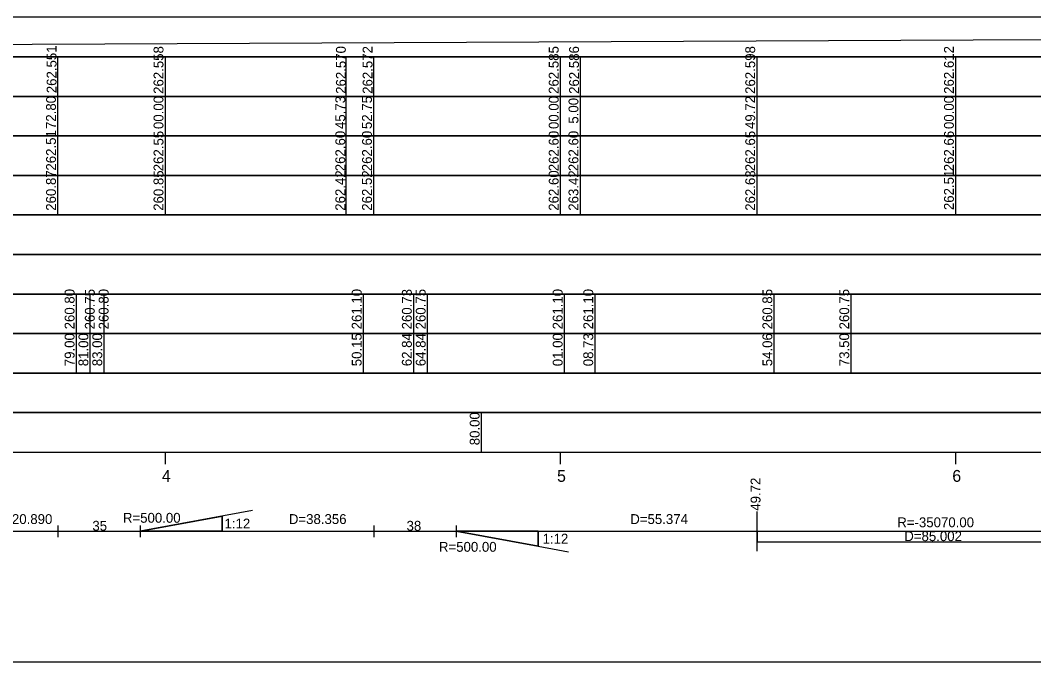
# Model space of a CAD drawing. Extents: x 6445630 to 6518227, y 5499240 to 5511716.
# Drawn here: x 6459594.5 to 6459850.9, y 5508418.3 to 5508580.5 of the extents above; entities that cross this region are included whole.
import ezdxf

# ---------------------------------------------------------------- set-up
doc = ezdxf.new("R2010")
doc.units = 0
for name, color, linetype in [('TOR_PROF-opisy pomocnicze', 7, 'Continuous'), ('TOR_PROF-rozjazdy', 7, 'Continuous'), ('TOR_PROF-tabelka-geometria T1', 7, 'Continuous'), ('TOR_PROF-tabelka-kilometracja', 7, 'Continuous'), ('TOR_PROF-tabelka-odleglosci T1', 7, 'Continuous'), ('TOR_PROF-tabelka-pochylenia proj T1', 7, 'Continuous'), ('TOR_PROF-tabelka-rodzaj rowu T1', 7, 'Continuous'), ('TOR_PROF-tabelka-rodzaj rurociagow T1', 7, 'Continuous'), ('TOR_PROF-tabelka-rowyT1', 7, 'Continuous'), ('TOR_PROF-tabelka-rurociagi T1', 7, 'Continuous'), ('TOR_PROF-tabelka-rzedne istn T1', 7, 'Continuous'), ('TOR_PROF-tabelka-rzedne proj T1', 7, 'Continuous'), ('TOR_PROF-tabelka-teren istniejacy T1', 7, 'Continuous'), ('TOR_PROF-tabelka-warstwa ochronna T1', 7, 'Continuous'), ('TOR_PROF-warstwa ochronna', 7, 'Continuous'), ('TOR_RAMKI-MASKA WYCIECIA', 7, 'Continuous')]:
    doc.layers.add(name, color=color, linetype=linetype)

msp = doc.modelspace()

# ---------------------------------------------------------------- linework, layer by layer
at = {"layer": 'TOR_PROF-rozjazdy'}
for p, q in [((6459653.26, 5508456.56), (6459624.81, 5508451.29)), ((6459604.01, 5508452.77), (6459604.01, 5508449.81)), ((6459624.81, 5508452.77), (6459624.81, 5508449.81)), ((6459683.96, 5508452.77), (6459683.96, 5508449.81)), ((6459704.76, 5508452.77), (6459704.76, 5508449.81)), ((6459645.61, 5508451.29), (6459624.81, 5508451.29)), ((6459725.56, 5508451.29), (6459704.76, 5508451.29)), ((6459733.21, 5508446.02), (6459704.76, 5508451.29))]:
    msp.add_line(p, q, dxfattribs=at)
for points in [[(6459604.01, 5508451.29), (6459624.81, 5508451.29), (6459645.61, 5508451.29), (6459645.61, 5508455.08), (6459624.81, 5508451.29)], [(6459624.81, 5508451.29), (6459645.61, 5508455.08), (6459645.61, 5508451.29)], [(6459683.96, 5508451.29), (6459704.76, 5508451.29), (6459725.56, 5508451.29), (6459725.56, 5508447.5), (6459704.76, 5508451.29)], [(6459704.76, 5508451.29), (6459725.56, 5508447.5), (6459725.56, 5508451.29)]]:
    msp.add_lwpolyline(points, dxfattribs=at)
at = {"layer": 'TOR_PROF-tabelka-geometria T1'}
for points in [[(6459780.93, 5508446.29), (6459780.93, 5508456.29)], [(6457590.67, 5508451.29), (6459780.93, 5508451.29), (6459780.93, 5508448.62), (6459865.93, 5508448.62), (6459865.93, 5508451.29), (6459945.93, 5508451.29), (6459945.93, 5508453.96), (6460030.94, 5508453.96), (6460030.94, 5508451.29), (6460430.94, 5508451.29), (6460430.94, 5508453.96), (6460512.51, 5508453.96), (6460512.51, 5508451.29), (6460592.51, 5508451.29), (6460592.51, 5508448.62), (6460674.08, 5508448.62), (6460674.08, 5508451.29), (6461733.15, 5508451.29)], [(6452331.21, 5508451.29), (6462731.21, 5508451.29)]]:
    msp.add_lwpolyline(points, dxfattribs=at)
at = {"layer": 'TOR_PROF-tabelka-kilometracja'}
for points in [[(6459631.21, 5508468.29), (6459631.21, 5508471.29)], [(6459731.21, 5508468.29), (6459731.21, 5508471.29)], [(6459831.21, 5508468.29), (6459831.21, 5508471.29)]]:
    msp.add_lwpolyline(points, dxfattribs=at)
at = {"layer": 'TOR_PROF-tabelka-odleglosci T1'}
msp.add_lwpolyline([(6452331.21, 5508551.29), (6462731.21, 5508551.29), (6462731.21, 5508561.29), (6452331.21, 5508561.29)], close=True, dxfattribs=at)
for points in [[(6459604.01, 5508551.29), (6459604.01, 5508561.29)], [(6459631.21, 5508551.29), (6459631.21, 5508561.29)], [(6459676.94, 5508551.29), (6459676.94, 5508561.29)], [(6459683.96, 5508551.29), (6459683.96, 5508561.29)], [(6459731.21, 5508551.29), (6459731.21, 5508561.29)], [(6459736.21, 5508551.29), (6459736.21, 5508561.29)], [(6459780.93, 5508551.29), (6459780.93, 5508561.29)], [(6459831.21, 5508551.29), (6459831.21, 5508561.29)]]:
    msp.add_lwpolyline(points, dxfattribs=at)
at = {"layer": 'TOR_PROF-tabelka-pochylenia proj T1'}
msp.add_lwpolyline([(6452331.21, 5508571.29), (6462731.21, 5508571.29), (6462731.21, 5508581.29), (6452331.21, 5508581.29)], close=True, dxfattribs=at)
msp.add_lwpolyline([(6459231.21, 5508572.79), (6460751.21, 5508579.79)], dxfattribs=at)
at = {"layer": 'TOR_PROF-tabelka-rodzaj rowu T1'}
for points in [[(6452331.21, 5508511.29), (6462731.21, 5508511.29), (6462731.21, 5508521.29), (6452331.21, 5508521.29)], [(6452331.21, 5508511.29), (6462731.21, 5508511.29), (6462731.21, 5508521.29), (6452331.21, 5508521.29)], [(6452331.21, 5508491.29), (6462731.21, 5508491.29), (6462731.21, 5508501.29), (6452331.21, 5508501.29)]]:
    msp.add_lwpolyline(points, close=True, dxfattribs=at)
for points in [[(6459608.71, 5508491.29), (6459608.71, 5508501.29)], [(6459612.21, 5508491.29), (6459612.21, 5508501.29)], [(6459615.71, 5508491.29), (6459615.71, 5508501.29)], [(6459681.36, 5508491.29), (6459681.36, 5508501.29)], [(6459694.05, 5508491.29), (6459694.05, 5508501.29)], [(6459697.55, 5508491.29), (6459697.55, 5508501.29)], [(6459732.21, 5508491.29), (6459732.21, 5508501.29)], [(6459739.95, 5508491.29), (6459739.95, 5508501.29)], [(6459785.27, 5508491.29), (6459785.27, 5508501.29)], [(6459804.72, 5508491.29), (6459804.72, 5508501.29)]]:
    msp.add_lwpolyline(points, dxfattribs=at)
at = {"layer": 'TOR_PROF-tabelka-rowyT1'}
msp.add_lwpolyline([(6452331.21, 5508521.29), (6462731.21, 5508521.29), (6462731.21, 5508531.29), (6452331.21, 5508531.29)], close=True, dxfattribs=at)
msp.add_lwpolyline([(6452331.21, 5508521.29), (6462731.21, 5508521.29), (6462731.21, 5508531.29), (6452331.21, 5508531.29)], close=True, dxfattribs=at)
msp.add_lwpolyline([(6452331.21, 5508521.29), (6462731.21, 5508521.29), (6462731.21, 5508531.29), (6452331.21, 5508531.29)], close=True, dxfattribs=at)
at = {"layer": 'TOR_PROF-tabelka-rurociagi T1'}
msp.add_lwpolyline([(6452331.21, 5508501.29), (6462731.21, 5508501.29), (6462731.21, 5508511.29), (6452331.21, 5508511.29)], close=True, dxfattribs=at)
for points in [[(6459608.71, 5508501.29), (6459608.71, 5508511.29)], [(6459612.21, 5508501.29), (6459612.21, 5508511.29)], [(6459615.71, 5508501.29), (6459615.71, 5508511.29)], [(6459681.36, 5508501.29), (6459681.36, 5508511.29)], [(6459694.05, 5508501.29), (6459694.05, 5508511.29)], [(6459697.55, 5508501.29), (6459697.55, 5508511.29)], [(6459732.21, 5508501.29), (6459732.21, 5508511.29)], [(6459739.95, 5508501.29), (6459739.95, 5508511.29)], [(6459785.27, 5508501.29), (6459785.27, 5508511.29)], [(6459804.72, 5508501.29), (6459804.72, 5508511.29)]]:
    msp.add_lwpolyline(points, dxfattribs=at)
at = {"layer": 'TOR_PROF-tabelka-rzedne istn T1'}
msp.add_lwpolyline([(6452331.21, 5508541.29), (6462731.21, 5508541.29), (6462731.21, 5508551.29), (6452331.21, 5508551.29)], close=True, dxfattribs=at)
for points in [[(6459604.01, 5508541.29), (6459604.01, 5508551.29)], [(6459631.21, 5508541.29), (6459631.21, 5508551.29)], [(6459676.94, 5508541.29), (6459676.94, 5508551.29)], [(6459683.96, 5508541.29), (6459683.96, 5508551.29)], [(6459731.21, 5508541.29), (6459731.21, 5508551.29)], [(6459736.21, 5508541.29), (6459736.21, 5508551.29)], [(6459780.93, 5508541.29), (6459780.93, 5508551.29)], [(6459831.21, 5508541.29), (6459831.21, 5508551.29)], [(6459604.01, 5508531.29), (6459604.01, 5508541.29)], [(6459631.21, 5508531.29), (6459631.21, 5508541.29)], [(6459631.21, 5508531.29), (6459631.21, 5508541.29)], [(6459631.21, 5508531.29), (6459631.21, 5508541.29)], [(6459631.21, 5508531.29), (6459631.21, 5508541.29)], [(6459676.94, 5508531.29), (6459676.94, 5508541.29)], [(6459683.96, 5508531.29), (6459683.96, 5508541.29)], [(6459731.21, 5508531.29), (6459731.21, 5508541.29)], [(6459731.21, 5508531.29), (6459731.21, 5508541.29)], [(6459731.21, 5508531.29), (6459731.21, 5508541.29)], [(6459731.21, 5508531.29), (6459731.21, 5508541.29)], [(6459736.21, 5508531.29), (6459736.21, 5508541.29)], [(6459780.93, 5508531.29), (6459780.93, 5508541.29)], [(6459780.93, 5508531.29), (6459780.93, 5508541.29)], [(6459780.93, 5508531.29), (6459780.93, 5508541.29)], [(6459780.93, 5508531.29), (6459780.93, 5508541.29)], [(6459831.21, 5508531.29), (6459831.21, 5508541.29)], [(6459831.21, 5508531.29), (6459831.21, 5508541.29)], [(6459831.21, 5508531.29), (6459831.21, 5508541.29)], [(6459831.21, 5508531.29), (6459831.21, 5508541.29)]]:
    msp.add_lwpolyline(points, dxfattribs=at)
at = {"layer": 'TOR_PROF-tabelka-rzedne proj T1'}
msp.add_lwpolyline([(6452331.21, 5508561.29), (6462731.21, 5508561.29), (6462731.21, 5508571.29), (6452331.21, 5508571.29)], close=True, dxfattribs=at)
for points in [[(6459604.01, 5508561.29), (6459604.01, 5508571.29)], [(6459631.21, 5508561.29), (6459631.21, 5508571.29)], [(6459676.94, 5508561.29), (6459676.94, 5508571.29)], [(6459683.96, 5508561.29), (6459683.96, 5508571.29)], [(6459731.21, 5508561.29), (6459731.21, 5508571.29)], [(6459736.21, 5508561.29), (6459736.21, 5508571.29)], [(6459780.93, 5508561.29), (6459780.93, 5508571.29)], [(6459831.21, 5508561.29), (6459831.21, 5508571.29)]]:
    msp.add_lwpolyline(points, dxfattribs=at)
at = {"layer": 'TOR_PROF-tabelka-teren istniejacy T1'}
msp.add_lwpolyline([(6452331.21, 5508531.29), (6462731.21, 5508531.29), (6462731.21, 5508541.29), (6452331.21, 5508541.29)], close=True, dxfattribs=at)
msp.add_lwpolyline([(6452331.21, 5508531.29), (6462731.21, 5508531.29), (6462731.21, 5508541.29), (6452331.21, 5508541.29)], close=True, dxfattribs=at)
msp.add_lwpolyline([(6452331.21, 5508531.29), (6462731.21, 5508531.29), (6462731.21, 5508541.29), (6452331.21, 5508541.29)], close=True, dxfattribs=at)
msp.add_lwpolyline([(6452331.21, 5508531.29), (6462731.21, 5508531.29), (6462731.21, 5508541.29), (6452331.21, 5508541.29)], close=True, dxfattribs=at)
at = {"layer": 'TOR_PROF-tabelka-warstwa ochronna T1'}
msp.add_lwpolyline([(6452331.21, 5508481.29), (6462731.21, 5508481.29), (6462731.21, 5508491.29), (6452331.21, 5508491.29)], close=True, dxfattribs=at)
at = {"layer": 'TOR_PROF-warstwa ochronna'}
msp.add_lwpolyline([(6452331.21, 5508471.29), (6462731.21, 5508471.29), (6462731.21, 5508481.29), (6452331.21, 5508481.29)], close=True, dxfattribs=at)
msp.add_lwpolyline([(6459711.21, 5508471.29), (6459711.21, 5508481.29)], dxfattribs=at)
at = {"layer": 'TOR_RAMKI-MASKA WYCIECIA'}
msp.add_lwpolyline([(6459211.14, 5508418.29), (6460761.14, 5508418.29), (6460761.14, 5508705.29), (6459211.14, 5508705.29)], close=True, dxfattribs=at)

# ---------------------------------------------------------------- texts
at = {"layer": 'TOR_PROF-opisy pomocnicze'}
msp.add_text('49.72', height=2.5, rotation=90, dxfattribs=at).set_placement((6459781.78, 5508456.48))
at = {"layer": 'TOR_PROF-rozjazdy'}
for s, p in [('R=500.00', (6459620.46, 5508453.44)), ('35', (6459612.73, 5508451.42)), ('1:12', (6459646.16, 5508451.99)), ('38', (6459692.23, 5508451.42)), ('1:12', (6459726.64, 5508448.16)), ('R=500.00', (6459700.42, 5508446.1))]:
    msp.add_text(s, height=2.5, dxfattribs=at).set_placement(p)
at = {"layer": 'TOR_PROF-tabelka-geometria T1'}
for s, p in [('D=20.890', (6459588.01, 5508453.12)), ('D=38.356', (6459662.45, 5508453.12)), ('D=55.374', (6459748.83, 5508453.12)), ('R=-35070.00', (6459816.39, 5508452.3)), ('D=85.002', (6459818.16, 5508448.8))]:
    msp.add_text(s, height=2.5, dxfattribs=at).set_placement(p)
at = {"layer": 'TOR_PROF-tabelka-kilometracja'}
for s, p in [('4', (6459630.32, 5508463.79)), ('5', (6459730.31, 5508463.79)), ('6', (6459830.32, 5508463.79))]:
    msp.add_text(s, height=3, dxfattribs=at).set_placement(p)
at = {"layer": 'TOR_PROF-tabelka-odleglosci T1'}
for s, p in [('72.80', (6459603.51, 5508553.03)), ('00.00', (6459630.71, 5508553.03)), ('45.73', (6459676.71, 5508553.03)), ('52.75', (6459683.46, 5508553.02)), ('00.00', (6459730.71, 5508553.03)), ('5.00', (6459735.71, 5508554.39)), ('49.72', (6459780.43, 5508553.05)), ('00.00', (6459830.71, 5508553.03))]:
    msp.add_text(s, height=2.5, rotation=90, dxfattribs=at).set_placement(p)
at = {"layer": 'TOR_PROF-tabelka-rodzaj rurociagow T1'}
for s, p in [('79.00', (6459608.21, 5508493.04)), ('81.00', (6459611.71, 5508493.04)), ('83.00', (6459615.21, 5508493.04)), ('50.15', (6459680.86, 5508493.03)), ('62.84', (6459693.55, 5508493.04)), ('64.84', (6459697.05, 5508493.04)), ('01.00', (6459731.71, 5508493.04)), ('08.73', (6459739.45, 5508493.03)), ('54.06', (6459784.77, 5508493.03)), ('73.50', (6459804.22, 5508493.04))]:
    msp.add_text(s, height=2.5, rotation=90, dxfattribs=at).set_placement(p)
at = {"layer": 'TOR_PROF-tabelka-rurociagi T1'}
for s, p in [('260.80', (6459608.21, 5508502.36)), ('260.75', (6459613.33, 5508502.35)), ('260.80', (6459616.83, 5508502.36)), ('261.10', (6459680.86, 5508502.36)), ('260.73', (6459693.55, 5508502.35)), ('260.75', (6459697.05, 5508502.35)), ('261.10', (6459731.71, 5508502.36)), ('261.10', (6459739.45, 5508502.36)), ('260.85', (6459784.77, 5508502.35)), ('260.75', (6459804.22, 5508502.35))]:
    msp.add_text(s, height=2.5, rotation=90, dxfattribs=at).set_placement(p)
at = {"layer": 'TOR_PROF-tabelka-rzedne istn T1'}
for s, p in [('262.51', (6459603.51, 5508542.52)), ('262.55', (6459630.71, 5508542.35)), ('262.60', (6459676.71, 5508542.36)), ('262.60', (6459683.46, 5508542.36)), ('262.60', (6459730.71, 5508542.36)), ('262.60', (6459735.71, 5508542.36)), ('262.65', (6459780.43, 5508542.35)), ('262.66', (6459830.71, 5508542.35)), ('260.85', (6459630.71, 5508532.35)), ('262.60', (6459730.71, 5508532.36)), ('262.63', (6459780.43, 5508532.35)), ('262.51', (6459830.71, 5508532.52)), ('260.87', (6459603.51, 5508532.36)), ('262.42', (6459676.71, 5508532.36)), ('262.52', (6459683.46, 5508532.36)), ('263.42', (6459735.71, 5508532.36))]:
    msp.add_text(s, height=2.5, rotation=90, dxfattribs=at).set_placement(p)
at = {"layer": 'TOR_PROF-tabelka-rzedne proj T1'}
for s, p in [('262.551', (6459603.66, 5508562.09)), ('262.558', (6459630.71, 5508561.92)), ('262.570', (6459676.86, 5508561.93)), ('262.572', (6459683.61, 5508561.93)), ('262.585', (6459730.71, 5508561.92)), ('262.586', (6459735.86, 5508561.92)), ('262.598', (6459780.43, 5508561.92)), ('262.612', (6459830.71, 5508561.93))]:
    msp.add_text(s, height=2.5, rotation=90, dxfattribs=at).set_placement(p)
at = {"layer": 'TOR_PROF-warstwa ochronna'}
msp.add_text('80.00', height=2.5, rotation=90, dxfattribs=at).set_placement((6459710.71, 5508473.04))

doc.saveas('drawing.dxf')
